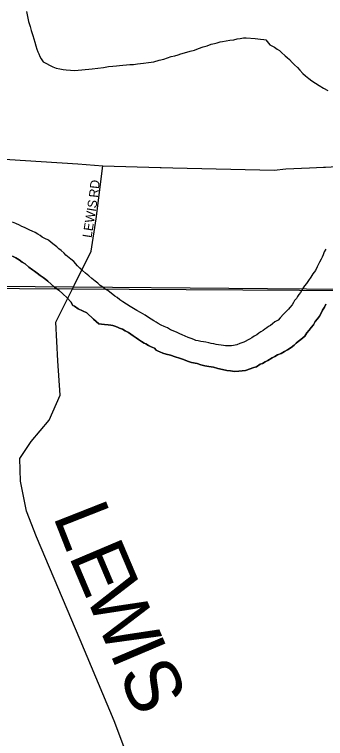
# Model space of a CAD drawing. Extents: x 2010165 to 2382125, y 1060529 to 1407316.
# Drawn here: x 2134705 to 2136399, y 1238386 to 1242330 of the extents above; entities that cross this region are included whole.
import ezdxf

# ---------------------------------------------------------------- set-up
doc = ezdxf.new("R2010")
doc.units = 0
for name, color, linetype in [('GM_X_City_Street', 7, 'Continuous'), ('GM_X_City_Street_Text', 7, 'Continuous'), ('GM_X_Corporation', 7, 'Continuous'), ('GM_X_County_Road', 7, 'Continuous'), ('GM_X_County_Road_Text', 7, 'Continuous'), ('GM_X_Major_River', 7, 'Continuous'), ('GM_X_Minor_River', 7, 'Continuous'), ('GM_X_Township', 7, 'Continuous')]:
    doc.layers.add(name, color=color, linetype=linetype)

msp = doc.modelspace()

# ---------------------------------------------------------------- linework, layer by layer
at = {"layer": 'GM_X_City_Street'}
for points in [[(2134048.4, 1241695.7), (2134162.5, 1241643.7), (2134278.6, 1241603.8), (2134356.6, 1241585.8), (2134440.6, 1241563.9), (2134564.7, 1241548), (2135050.9, 1241516.4), (2135187, 1241504.6)], [(2135029.1, 1240850.6), (2135030.6, 1240853.7), (2135122.1, 1241041.3), (2135149.8, 1241215.9), (2135187, 1241504.6)], [(2135187, 1241504.6), (2135499.4, 1241496.7), (2135503.3, 1241496.6)], [(2135503.3, 1241496.6), (2135567.2, 1241495), (2136119.3, 1241481.5), (2136183.4, 1241489.6), (2136311.4, 1241493.7), (2136388.7, 1241498.3), (2136398.8, 1241498.9)], [(2136398.8, 1241498.9), (2136553.5, 1241508), (2136669.5, 1241512.1), (2136855.6, 1241528.4), (2136975.6, 1241524.5), (2137133.7, 1241502.6), (2137345.8, 1241462.8), (2137371.7, 1241458.4), (2137393.7, 1241454.8)]]:
    msp.add_lwpolyline(points, dxfattribs=at)
at = {"layer": 'GM_X_Corporation'}
msp.add_lwpolyline([(2138194, 1240818), (2132704.5, 1240864.6), (2132680.2, 1238887), (2124751.5, 1238922.2)], dxfattribs=at)
at = {"layer": 'GM_X_County_Road'}
msp.add_lwpolyline([(2135735.2, 1234704.1), (2135705.7, 1235205.1), (2135617.3, 1235892.9), (2135483.4, 1237006.3), (2135468.9, 1237192.2), (2135453.1, 1237289.2), (2135438.6, 1237432.3), (2135334.8, 1238201.7), (2135311.3, 1238313.5), (2135248.9, 1238482.7), (2135062.8, 1238924.3), (2134825, 1239485.2), (2134771, 1239624.5), (2134738.8, 1239788.1), (2134735.1, 1239912.2), (2134795.9, 1240003.2), (2134894.4, 1240120.8), (2134954.7, 1240255.9), (2134942.1, 1240443.9), (2134931.2, 1240653.9), (2135021.8, 1240836), (2135028.3, 1240849), (2135029.1, 1240850.6)], dxfattribs=at)
at = {"layer": 'GM_X_Major_River'}
for points in [[(2136110.5, 1240643.9), (2136098.5, 1240635.9), (2136088.5, 1240629.8), (2136078.5, 1240623.8), (2136068.5, 1240615.7), (2136058.5, 1240607.6), (2136046.4, 1240601.6), (2136036.4, 1240593.5), (2136024.4, 1240585.4), (2136010.4, 1240577.4), (2135998.4, 1240569.3), (2135984.4, 1240561.2), (2135954.3, 1240545.1), (2135932.3, 1240537), (2135916.3, 1240530.9), (2135898.2, 1240526.9), (2135886.2, 1240524.8), (2135876.1, 1240524.8), (2135864.1, 1240524.8), (2135854.1, 1240524.7), (2135844, 1240526.7), (2135830, 1240528.7), (2135815.9, 1240530.6), (2135803.9, 1240532.6), (2135789.8, 1240536.6), (2135775.8, 1240538.5), (2135763.7, 1240540.5), (2135747.6, 1240544.4), (2135733.6, 1240546.4), (2135719.5, 1240548.4), (2135705.5, 1240552.3), (2135693.4, 1240554.3), (2135681.4, 1240560.3), (2135667.3, 1240564.3), (2135651.2, 1240570.2), (2135635.2, 1240578.2), (2135619.1, 1240584.2), (2135605, 1240590.1), (2135590.9, 1240598.1), (2135568.8, 1240606.1), (2135554.8, 1240612.1), (2135538.7, 1240622.1), (2135520.6, 1240630), (2135504.5, 1240638), (2135488.4, 1240646), (2135476.4, 1240654), (2135464.3, 1240661.9), (2135450.2, 1240669.9), (2135434.1, 1240679.9), (2135416, 1240691.9), (2135391.9, 1240705.9), (2135371.8, 1240717.8), (2135353.7, 1240727.8), (2135335.6, 1240739.8), (2135315.5, 1240751.8), (2135295.4, 1240763.8), (2135279.3, 1240775.7), (2135265.2, 1240787.7), (2135251.1, 1240795.7), (2135212.9, 1240825.7), (2135198.8, 1240833.7), (2135186.8, 1240843.7), (2135172.7, 1240853.7), (2135158.6, 1240865.7), (2135144.5, 1240877.6), (2135126.4, 1240891.6), (2135110.3, 1240905.6), (2135092.2, 1240921.6), (2135076.1, 1240935.6), (2135062, 1240947.6), (2135047.9, 1240961.6), (2135027.8, 1240983.6), (2135011.7, 1240997.6), (2134985.5, 1241019.6), (2134975.4, 1241029.6), (2134959.3, 1241043.6), (2134947.2, 1241053.6), (2134935.2, 1241063.6), (2134921.1, 1241075.6), (2134905, 1241087.6), (2134890.9, 1241099.6), (2134870.8, 1241109.6), (2134856.7, 1241117.5), (2134844.7, 1241125.5), (2134832.6, 1241133.5), (2134818.5, 1241141.5), (2134802.4, 1241149.5), (2134788.4, 1241155.4), (2134774.3, 1241161.4), (2134760.2, 1241169.4), (2134746.2, 1241175.4), (2134732.1, 1241181.4), (2134712, 1241191.3), (2134693.9, 1241199.3)], [(2136110.5, 1240643.9), (2136098.5, 1240635.9), (2136088.5, 1240629.8), (2136078.5, 1240623.8), (2136068.5, 1240615.7), (2136058.5, 1240607.6), (2136046.4, 1240601.6), (2136036.4, 1240593.5), (2136024.4, 1240585.4), (2136010.4, 1240577.4), (2135998.4, 1240569.3), (2135984.4, 1240561.2), (2135954.3, 1240545.1), (2135932.3, 1240537), (2135916.3, 1240530.9), (2135898.2, 1240526.9), (2135886.2, 1240524.8), (2135876.1, 1240524.8), (2135864.1, 1240524.8), (2135854.1, 1240524.7), (2135844, 1240526.7), (2135830, 1240528.7), (2135815.9, 1240530.6), (2135803.9, 1240532.6), (2135789.8, 1240536.6), (2135775.8, 1240538.5), (2135763.7, 1240540.5), (2135747.6, 1240544.4), (2135733.6, 1240546.4), (2135719.5, 1240548.4), (2135705.5, 1240552.3), (2135693.4, 1240554.3), (2135681.4, 1240560.3), (2135667.3, 1240564.3), (2135651.2, 1240570.2), (2135635.2, 1240578.2), (2135619.1, 1240584.2), (2135605, 1240590.1), (2135590.9, 1240598.1), (2135568.8, 1240606.1), (2135554.8, 1240612.1), (2135538.7, 1240622.1), (2135520.6, 1240630), (2135504.5, 1240638), (2135488.4, 1240646), (2135476.4, 1240654), (2135464.3, 1240661.9), (2135450.2, 1240669.9), (2135434.1, 1240679.9), (2135416, 1240691.9), (2135391.9, 1240705.9), (2135371.8, 1240717.8), (2135353.7, 1240727.8), (2135335.6, 1240739.8), (2135315.5, 1240751.8), (2135295.4, 1240763.8), (2135279.3, 1240775.7), (2135265.2, 1240787.7), (2135251.1, 1240795.7), (2135212.9, 1240825.7), (2135198.8, 1240833.7), (2135186.8, 1240843.7), (2135172.7, 1240853.7), (2135158.6, 1240865.7), (2135144.5, 1240877.6), (2135126.4, 1240891.6), (2135110.3, 1240905.6), (2135092.2, 1240921.6), (2135076.1, 1240935.6), (2135062, 1240947.6), (2135047.9, 1240961.6), (2135027.8, 1240983.6), (2135011.7, 1240997.6), (2134985.5, 1241019.6), (2134975.4, 1241029.6), (2134959.3, 1241043.6), (2134947.2, 1241053.6), (2134935.2, 1241063.6), (2134921.1, 1241075.6), (2134905, 1241087.6), (2134890.9, 1241099.6), (2134870.8, 1241109.6), (2134856.7, 1241117.5), (2134844.7, 1241125.5), (2134832.6, 1241133.5), (2134818.5, 1241141.5), (2134802.4, 1241149.5), (2134788.4, 1241155.4), (2134774.3, 1241161.4), (2134760.2, 1241169.4), (2134746.2, 1241175.4), (2134732.1, 1241181.4), (2134712, 1241191.3), (2134693.9, 1241199.3)], [(2136400.1, 1241052.2), (2136392.1, 1241036.1), (2136386.1, 1241020), (2136380.2, 1241008), (2136374.2, 1240997.9), (2136366.2, 1240979.8), (2136360.2, 1240969.8), (2136354.2, 1240955.7), (2136344.3, 1240935.6), (2136330.3, 1240917.5), (2136318.3, 1240899.4), (2136306.3, 1240881.3), (2136294.4, 1240865.2), (2136284.4, 1240851.1), (2136276.4, 1240841.1), (2136270.4, 1240829), (2136262.4, 1240815), (2136254.4, 1240804.9), (2136246.4, 1240792.8), (2136240.5, 1240782.8), (2136230.5, 1240772.7), (2136224.5, 1240760.7), (2136216.5, 1240748.6), (2136204.5, 1240734.5), (2136196.5, 1240724.5), (2136182.5, 1240710.4), (2136170.5, 1240698.3), (2136152.5, 1240678.2), (2136140.5, 1240664.1), (2136122.5, 1240656), (2136110.5, 1240643.9)], [(2136400.1, 1241052.2), (2136392.1, 1241036.1), (2136386.1, 1241020), (2136380.2, 1241008), (2136374.2, 1240997.9), (2136366.2, 1240979.8), (2136360.2, 1240969.8), (2136354.2, 1240955.7), (2136344.3, 1240935.6), (2136330.3, 1240917.5), (2136318.3, 1240899.4), (2136306.3, 1240881.3), (2136294.4, 1240865.2), (2136284.4, 1240851.1), (2136276.4, 1240841.1), (2136270.4, 1240829), (2136262.4, 1240815), (2136254.4, 1240804.9), (2136246.4, 1240792.8), (2136240.5, 1240782.8), (2136230.5, 1240772.7), (2136224.5, 1240760.7), (2136216.5, 1240748.6), (2136204.5, 1240734.5), (2136196.5, 1240724.5), (2136182.5, 1240710.4), (2136170.5, 1240698.3), (2136152.5, 1240678.2), (2136140.5, 1240664.1), (2136122.5, 1240656), (2136110.5, 1240643.9)], [(2135625.6, 1240449.8), (2135603.5, 1240457.7), (2135579.4, 1240465.7), (2135555.3, 1240473.6), (2135531.2, 1240479.6), (2135513.1, 1240485.5), (2135497, 1240491.5), (2135486.9, 1240495.5), (2135476.9, 1240501.5), (2135466.8, 1240511.5), (2135448.7, 1240519.4), (2135434.7, 1240527.4), (2135420.6, 1240535.4), (2135410.5, 1240539.4), (2135396.5, 1240549.4), (2135380.4, 1240559.3), (2135368.3, 1240569.3), (2135352.2, 1240579.3), (2135326.1, 1240597.3), (2135308, 1240607.3), (2135293.9, 1240615.2), (2135277.8, 1240621.2), (2135265.8, 1240627.2), (2135251.7, 1240631.2), (2135241.7, 1240635.2), (2135229.6, 1240637.1), (2135215.6, 1240639.1), (2135195.5, 1240641), (2135179.4, 1240643), (2135165.4, 1240644.9), (2135135.2, 1240670.9), (2135099, 1240704.9), (2135052.7, 1240726.9), (2135032.6, 1240740.8), (2135022.6, 1240744.8), (2135012.5, 1240764.9), (2134992.3, 1240786.9), (2134968.2, 1240808.9), (2134946, 1240828.9), (2134923.9, 1240844.8), (2134905.8, 1240860.8), (2134887.7, 1240876.8), (2134875.6, 1240886.8), (2134861.5, 1240896.8), (2134845.4, 1240908.8), (2134829.3, 1240920.8), (2134815.2, 1240930.8), (2134803.2, 1240938.8), (2134783, 1240952.8), (2134762.9, 1240970.8), (2134746.8, 1240980.7), (2134730.7, 1240992.7), (2134712.6, 1241004.7), (2134694.5, 1241012.7)], [(2134694.5, 1241012.7), (2134712.6, 1241004.7), (2134730.7, 1240992.7), (2134746.8, 1240980.7), (2134762.9, 1240970.8), (2134783, 1240952.8), (2134803.2, 1240938.8), (2134815.2, 1240930.8), (2134829.3, 1240920.8), (2134845.4, 1240908.8), (2134861.5, 1240896.8), (2134875.6, 1240886.8), (2134887.7, 1240876.8), (2134905.8, 1240860.8), (2134923.9, 1240844.8), (2134946, 1240828.9), (2134968.2, 1240808.9), (2134992.3, 1240786.9), (2135012.5, 1240764.9), (2135022.6, 1240744.8), (2135032.6, 1240740.8), (2135052.7, 1240726.9), (2135099, 1240704.9), (2135135.2, 1240670.9), (2135165.4, 1240644.9), (2135179.4, 1240643), (2135195.5, 1240641), (2135215.6, 1240639.1), (2135229.6, 1240637.1), (2135241.7, 1240635.2), (2135251.7, 1240631.2), (2135265.8, 1240627.2), (2135277.8, 1240621.2), (2135293.9, 1240615.2), (2135308, 1240607.3), (2135326.1, 1240597.3), (2135352.2, 1240579.3), (2135368.3, 1240569.3), (2135380.4, 1240559.3), (2135396.5, 1240549.4), (2135410.5, 1240539.4), (2135420.6, 1240535.4), (2135434.7, 1240527.4), (2135448.7, 1240519.4), (2135466.8, 1240511.5), (2135476.9, 1240501.5), (2135486.9, 1240495.5), (2135497, 1240491.5), (2135513.1, 1240485.5), (2135531.2, 1240479.6), (2135555.3, 1240473.6), (2135579.4, 1240465.7), (2135603.5, 1240457.7), (2135625.6, 1240449.8)], [(2136401.1, 1240751.2), (2136393.1, 1240735.1), (2136383.2, 1240719), (2136375.2, 1240702.9), (2136365.2, 1240686.9), (2136355.2, 1240672.8), (2136343.2, 1240656.7), (2136333.3, 1240638.6), (2136321.3, 1240624.5), (2136309.3, 1240610.4), (2136297.3, 1240596.3), (2136285.3, 1240578.3), (2136265.3, 1240560.1), (2136249.3, 1240548), (2136239.3, 1240540), (2136227.3, 1240527.9), (2136211.3, 1240515.8), (2136191.3, 1240503.7), (2136175.2, 1240493.6), (2136157.2, 1240483.5), (2136137.2, 1240475.4), (2136123.2, 1240467.4), (2136109.1, 1240459.3), (2136085.1, 1240445.2), (2136071.1, 1240437.1), (2136055.1, 1240429), (2136043, 1240425), (2136023, 1240410.9), (2136009, 1240406.8), (2135962.9, 1240390.6), (2135944.8, 1240388.6), (2135926.8, 1240386.5), (2135904.7, 1240384.4), (2135892.7, 1240386.4), (2135880.6, 1240388.3), (2135860.6, 1240390.3), (2135838.5, 1240396.2), (2135812.3, 1240402.2), (2135788.2, 1240408.1), (2135764.2, 1240412.1), (2135742.1, 1240416), (2135720, 1240422), (2135699.9, 1240427.9), (2135669.8, 1240433.8), (2135647.7, 1240441.8), (2135625.6, 1240449.8)], [(2135625.6, 1240449.8), (2135647.7, 1240441.8), (2135669.8, 1240433.8), (2135699.9, 1240427.9), (2135720, 1240422), (2135742.1, 1240416), (2135764.2, 1240412.1), (2135788.2, 1240408.1), (2135812.3, 1240402.2), (2135838.5, 1240396.2), (2135860.6, 1240390.3), (2135880.6, 1240388.3), (2135892.7, 1240386.4), (2135904.7, 1240384.4), (2135926.8, 1240386.5), (2135944.8, 1240388.6), (2135962.9, 1240390.6), (2136009, 1240406.8), (2136023, 1240410.9), (2136043, 1240425), (2136055.1, 1240429), (2136071.1, 1240437.1), (2136085.1, 1240445.2), (2136109.1, 1240459.3), (2136123.2, 1240467.4), (2136137.2, 1240475.4), (2136157.2, 1240483.5), (2136175.2, 1240493.6), (2136191.3, 1240503.7), (2136211.3, 1240515.8), (2136227.3, 1240527.9), (2136239.3, 1240540), (2136249.3, 1240548), (2136265.3, 1240560.1), (2136285.3, 1240578.3), (2136297.3, 1240596.3), (2136309.3, 1240610.4), (2136321.3, 1240624.5), (2136333.3, 1240638.6), (2136343.2, 1240656.7), (2136355.2, 1240672.8), (2136365.2, 1240686.9), (2136375.2, 1240702.9), (2136383.2, 1240719), (2136393.1, 1240735.1), (2136401.1, 1240751.2)]]:
    msp.add_lwpolyline(points, dxfattribs=at)
at = {"layer": 'GM_X_Minor_River'}
for points in [[(2134770.2, 1242345.3), (2134776.3, 1242319.3), (2134782.5, 1242291.2), (2134790.6, 1242265.1), (2134796.7, 1242243.1), (2134804.8, 1242215), (2134810.9, 1242197), (2134817, 1242178.9), (2134821, 1242158.9), (2134827.1, 1242140.8), (2134833.2, 1242126.8), (2134837.2, 1242114.8), (2134843.3, 1242100.8), (2134851.4, 1242088.7), (2134861.5, 1242072.7), (2134879.6, 1242062.8), (2134895.6, 1242052.8), (2134913.7, 1242044.8), (2134931.8, 1242036.8), (2134951.9, 1242032.9), (2134970, 1242030.9), (2134986, 1242029), (2135010.1, 1242027), (2135034.2, 1242025.1), (2135128.5, 1242033.4), (2135158.6, 1242037.5), (2135190.7, 1242041.7), (2135216.7, 1242045.8), (2135240.8, 1242047.8), (2135260.9, 1242049.9), (2135276.9, 1242052), (2135295, 1242054), (2135315, 1242056.1), (2135333.1, 1242058.2), (2135353.2, 1242058.2), (2135375.2, 1242060.3), (2135407.3, 1242064.4), (2135435.4, 1242068.5), (2135463.5, 1242072.6), (2135493.5, 1242080.7), (2135517.6, 1242086.8), (2135537.6, 1242092.9), (2135557.7, 1242101), (2135577.7, 1242105.1), (2135595.8, 1242109.2), (2135611.8, 1242115.2), (2135631.9, 1242121.3), (2135661.9, 1242129.4), (2135686, 1242135.5), (2135708, 1242143.6), (2135732.1, 1242153.7), (2135754.1, 1242159.8), (2135776.2, 1242167.9), (2135794.2, 1242172)], [(2135794.2, 1242172), (2135808.3, 1242176.1), (2135824.3, 1242180.1), (2135838.3, 1242182.2), (2135858.4, 1242186.2), (2135878.4, 1242190.3), (2135900.5, 1242192.4), (2135918.6, 1242196.5), (2135934.6, 1242198.5), (2135952.6, 1242202.6), (2135966.7, 1242202.6), (2136014.9, 1242198.8), (2136045, 1242194.8), (2136063, 1242192.9), (2136073.1, 1242190.9), (2136095.2, 1242164.9), (2136121.4, 1242150.9), (2136135.5, 1242141), (2136147.5, 1242133), (2136159.6, 1242123), (2136179.7, 1242105), (2136189.8, 1242095), (2136201.9, 1242085), (2136218, 1242069), (2136230.1, 1242055), (2136246.2, 1242041), (2136258.3, 1242027), (2136274.4, 1242009), (2136290.5, 1241995), (2136308.6, 1241981), (2136324.7, 1241969), (2136344.8, 1241955), (2136364.9, 1241943), (2136387, 1241929.1), (2136411.1, 1241915.1)]]:
    msp.add_lwpolyline(points, dxfattribs=at)
at = {"layer": 'GM_X_Township'}
msp.add_lwpolyline([(2127383.3, 1238913.2), (2132018.1, 1238887.9), (2132735.5, 1238883.9), (2132705.2, 1240850.1), (2135021.8, 1240836), (2138421.8, 1240815.3)], dxfattribs=at)

# ---------------------------------------------------------------- texts
at = {"layer": 'GM_X_City_Street_Text'}
for s, rotation, p in [('RD', 83.9889, (2135159.8, 1241330.1)), ('LEWIS', 80.9603, (2135124.7, 1241110.8))]:
    msp.add_text(s, height=50, rotation=rotation, dxfattribs=at).set_placement(p)
at = {"layer": 'GM_X_County_Road_Text'}
for s, rotation, p in [('L', 291.5026, (2134912.9, 1239598.1)), ('E', 292.95, (2134998.3, 1239381.7)), ('W', 292.9831, (2135085.9, 1239174.8)), ('I', 292.9844, (2135221.6, 1238854.8)), ('S', 292.9802, (2135269.7, 1238741.4))]:
    msp.add_text(s, height=300, rotation=rotation, dxfattribs=at).set_placement(p)

doc.saveas('drawing.dxf')
